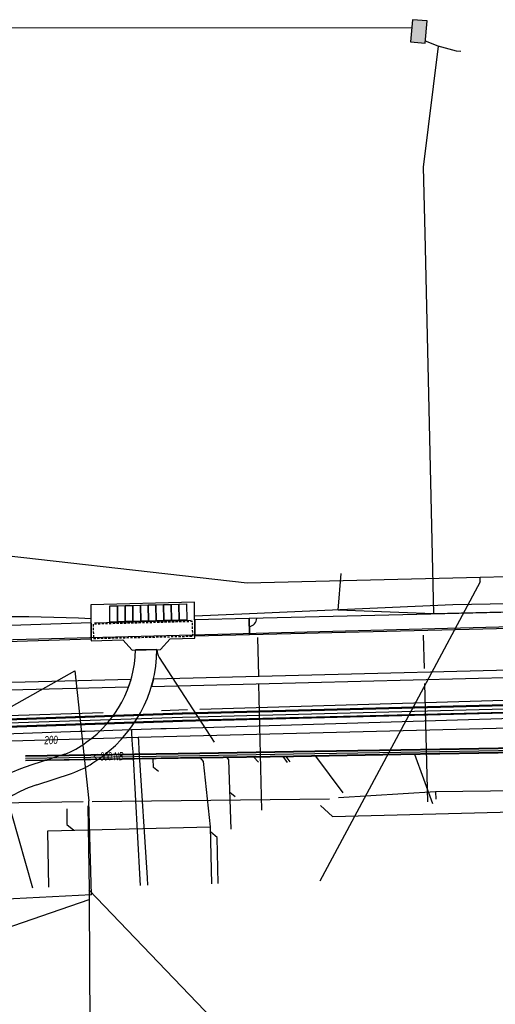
# Model space of a CAD drawing. Header units: metres. Extents: x 2695563 to 2696938, y 1260544 to 1262032.
# Tile 277 of 303: x 2696846 to 2696878, y 1261539 to 1261606. Entities that reach past the tile are written whole.
import ezdxf

# ---------------------------------------------------------------- set-up
doc = ezdxf.new("R2010")
doc.units = ezdxf.units.M
doc.linetypes.add('AUSGEZOGEN', pattern=[0])
doc.linetypes.add('STRICHLINIE2_S3', pattern=[0.25, 0.15, -0.1])
for name, color, linetype in [('AW_LK_ Haltung Text', 7, 'AUSGEZOGEN'), ('AW_LK_Haltung', 24, 'AUSGEZOGEN'), ('EW_LK_Bauwerk_FL_Linie_Punkt', 1, 'AUSGEZOGEN'), ('EW_LK_Trasseabs', 1, 'AUSGEZOGEN'), ('EW_LK_Trasserand', 1, 'AUSGEZOGEN'), ('FM_LK_SW_BAUWERK', 94, 'AUSGEZOGEN'), ('FM_LK_SW_TRASSEKANTE', 94, 'AUSGEZOGEN'), ('GA_LK_Leitung', 32, 'AUSGEZOGEN'), ('GA_LK_Leitung_Text', 32, 'AUSGEZOGEN'), ('TV_LK_LEITUNG', 92, 'AUSGEZOGEN'), ('WA_LK_Leitung', 171, 'AUSGEZOGEN')]:
    doc.layers.add(name, color=color, linetype=linetype)
doc.styles.add('ARIAL', font='arial.ttf')
pattern_1 = [(0, (2708005, 1273150), (6075, 6075), [6075, -6075]), (90, (2708005, 1273150), (-6075, 6075), [6075, -6075])]

# ---------------------------------------------------------------- blocks, each defined once
blk = doc.blocks.new('COMPLEXOBJECT_1630')
at = {"layer": 'EW_LK_Trasserand', "color": 1, "linetype": 'AUSGEZOGEN', "transparency": 33554687}
for p, q in [((6854.409, 11563.147), (6852.96, 11563.113)), ((6848.168, 11556.053), (6845.871, 11555.315)), ((6846.273, 11553.977), (6848.625, 11554.761)), ((6839.629, 11546.851), (6841.079, 11546.886))]:
    blk.add_line(p, q, dxfattribs=at)
for centre, radius, start, end in [((6845.146, 11563.273), 7.816, 304.9665, 358.82664), ((6845.303, 11563.232), 9.107, 303.06296, 359.46535), ((6846.087, 11561.483), 5.815, 290.96851, 307.47405), ((6848.416, 11546.905), 8.787, 106.83471, 180.3495), ((6846.516, 11560.933), 6.523, 288.86706, 305.15069), ((6848.335, 11547.019), 7.257, 106.50408, 181.05202)]:
    blk.add_arc(centre, radius, start, end, dxfattribs=at)
blk = doc.blocks.new('COMPLEXOBJECT_2024')
at = {"layer": 'EW_LK_Trasseabs', "color": 1, "linetype": 'AUSGEZOGEN', "transparency": 33554687}
blk.add_line((6858.301, 11556.881), (6854.571, 11562.612), dxfattribs=at)
blk.add_arc((6855.461, 11563.174), 1.053, 181.44697, 212.24604, dxfattribs=at)

msp = doc.modelspace()

# ---------------------------------------------------------------- hatches: boundary and pattern name
at = {"layer": 'EW_LK_Bauwerk_FL_Linie_Punkt', "lineweight": 18, "transparency": 33554687}
h = msp.add_hatch(dxfattribs=at)
h.set_pattern_fill('MUSTER', color=1, scale=4050, style=0, pattern_type=2)
h.set_pattern_definition([(0, (2703955, 1269100), (4050, 4050), [4050, -4050]), (90, (2703955, 1269100), (-4050, 4050), [4050, -4050])])
h.paths.add_polyline_path([(2696850.937, 1261563.551), (2696853.063, 1261563.6), (2696853.697, 1261562.918), (2696855.627, 1261562.963), (2696856.263, 1261563.674), (2696857.949, 1261563.713), (2696857.929, 1261566.17), (2696850.907, 1261565.978)], flags=0)
at = {"layer": 'EW_LK_Trasserand', "lineweight": 18, "transparency": 33554687}
h = msp.add_hatch(dxfattribs=at)
h.set_pattern_fill('MUSTER', color=1, scale=6075, style=0, pattern_type=2)
h.set_pattern_definition(pattern_1)
h.paths.add_polyline_path([(2696892.835, 1261565.802), (2696861.618, 1261565.051), (2696861.644, 1261563.982), (2696892.286, 1261564.714)], flags=0)
h = msp.add_hatch(dxfattribs=at)
h.set_pattern_fill('MUSTER', color=1, scale=6075, style=0, pattern_type=2)
h.set_pattern_definition(pattern_1)
h.paths.add_polyline_path([(2696857.948, 1261563.893), (2696861.644, 1261563.982), (2696861.618, 1261565.051), (2696857.939, 1261564.963)], flags=0)
h = msp.add_hatch(dxfattribs=at)
h.set_pattern_fill('MUSTER', color=1, scale=6075, style=0, pattern_type=2)
h.set_pattern_definition(pattern_1)
h.paths.add_polyline_path([(2696838.013, 1261563.262), (2696850.935, 1261563.683), (2696850.922, 1261564.752), (2696837.978, 1261564.331)], flags=0)
h = msp.add_hatch(dxfattribs=at)
h.set_pattern_fill('MUSTER', color=1, scale=6075, style=0, pattern_type=2)
h.set_pattern_definition(pattern_1)
h.paths.add_polyline_path([(2696855.379, 1261562.957), (2696853.93, 1261562.923), (2696853.922, 1261562.686), (2696853.906, 1261562.45), (2696853.883, 1261562.214), (2696853.853, 1261561.979), (2696853.816, 1261561.745), (2696853.772, 1261561.512), (2696853.721, 1261561.28), (2696853.663, 1261561.051), (2696853.598, 1261560.823), (2696853.526, 1261560.597), (2696853.447, 1261560.373), (2696853.361, 1261560.152), (2696853.269, 1261559.934), (2696853.17, 1261559.719), (2696853.065, 1261559.506), (2696852.954, 1261559.297), (2696852.836, 1261559.092), (2696852.711, 1261558.89), (2696852.581, 1261558.692), (2696852.445, 1261558.498), (2696852.303, 1261558.308), (2696852.156, 1261558.122), (2696852.002, 1261557.942), (2696851.844, 1261557.765), (2696851.68, 1261557.594), (2696851.511, 1261557.428), (2696851.337, 1261557.267), (2696851.158, 1261557.111), (2696850.975, 1261556.961), (2696850.787, 1261556.817), (2696850.595, 1261556.678), (2696850.552, 1261556.645), (2696850.509, 1261556.613), (2696850.465, 1261556.581), (2696850.421, 1261556.55), (2696850.377, 1261556.519), (2696850.332, 1261556.488), (2696850.288, 1261556.458), (2696850.242, 1261556.428), (2696850.197, 1261556.399), (2696850.151, 1261556.37), (2696850.106, 1261556.341), (2696850.059, 1261556.313), (2696850.013, 1261556.285), (2696849.966, 1261556.258), (2696849.919, 1261556.231), (2696849.872, 1261556.205), (2696849.825, 1261556.179), (2696849.777, 1261556.153), (2696849.729, 1261556.128), (2696849.681, 1261556.104), (2696849.633, 1261556.08), (2696849.584, 1261556.056), (2696849.536, 1261556.033), (2696849.487, 1261556.01), (2696849.437, 1261555.987), (2696849.388, 1261555.966), (2696849.338, 1261555.944), (2696849.289, 1261555.923), (2696849.239, 1261555.903), (2696849.188, 1261555.883), (2696849.138, 1261555.863), (2696846.841, 1261555.125), (2696846.495, 1261555.012), (2696846.154, 1261554.886), (2696845.819, 1261554.745), (2696845.49, 1261554.591), (2696845.167, 1261554.423), (2696844.852, 1261554.241), (2696844.544, 1261554.047), (2696844.245, 1261553.841), (2696843.955, 1261553.622), (2696843.673, 1261553.391), (2696843.402, 1261553.149), (2696843.141, 1261552.896), (2696842.89, 1261552.632), (2696842.651, 1261552.359), (2696842.423, 1261552.075), (2696842.208, 1261551.782), (2696842.004, 1261551.481), (2696841.813, 1261551.172), (2696841.635, 1261550.854), (2696841.47, 1261550.53), (2696841.319, 1261550.199), (2696841.182, 1261549.863), (2696841.059, 1261549.52), (2696840.95, 1261549.174), (2696840.855, 1261548.822), (2696840.775, 1261548.468), (2696840.71, 1261548.11), (2696840.66, 1261547.75), (2696840.625, 1261547.388), (2696840.604, 1261547.025), (2696840.599, 1261546.661), (2696842.049, 1261546.696), (2696842.05, 1261547.001), (2696842.063, 1261547.305), (2696842.09, 1261547.608), (2696842.129, 1261547.91), (2696842.18, 1261548.21), (2696842.245, 1261548.508), (2696842.321, 1261548.803), (2696842.41, 1261549.094), (2696842.511, 1261549.381), (2696842.624, 1261549.664), (2696842.749, 1261549.942), (2696842.886, 1261550.214), (2696843.033, 1261550.481), (2696843.192, 1261550.741), (2696843.362, 1261550.994), (2696843.542, 1261551.239), (2696843.732, 1261551.477), (2696843.932, 1261551.707), (2696844.141, 1261551.928), (2696844.359, 1261552.14), (2696844.587, 1261552.343), (2696844.822, 1261552.536), (2696845.066, 1261552.719), (2696845.316, 1261552.892), (2696845.574, 1261553.054), (2696845.839, 1261553.205), (2696846.109, 1261553.345), (2696846.386, 1261553.473), (2696846.667, 1261553.59), (2696846.953, 1261553.694), (2696847.243, 1261553.787), (2696849.595, 1261554.571), (2696849.651, 1261554.591), (2696849.708, 1261554.611), (2696849.764, 1261554.631), (2696849.82, 1261554.652), (2696849.876, 1261554.674), (2696849.931, 1261554.696), (2696849.986, 1261554.719), (2696850.042, 1261554.742), (2696850.097, 1261554.766), (2696850.151, 1261554.79), (2696850.206, 1261554.815), (2696850.26, 1261554.84), (2696850.314, 1261554.866), (2696850.368, 1261554.892), (2696850.421, 1261554.918), (2696850.474, 1261554.946), (2696850.527, 1261554.973), (2696850.58, 1261555.001), (2696850.633, 1261555.03), (2696850.685, 1261555.059), (2696850.737, 1261555.089), (2696850.789, 1261555.119), (2696850.84, 1261555.149), (2696850.891, 1261555.18), (2696850.942, 1261555.212), (2696850.993, 1261555.244), (2696851.043, 1261555.276), (2696851.093, 1261555.309), (2696851.143, 1261555.342), (2696851.192, 1261555.376), (2696851.241, 1261555.41), (2696851.481, 1261555.572), (2696851.715, 1261555.741), (2696851.944, 1261555.917), (2696852.168, 1261556.101), (2696852.385, 1261556.292), (2696852.596, 1261556.489), (2696852.801, 1261556.693), (2696853, 1261556.904), (2696853.191, 1261557.12), (2696853.376, 1261557.343), (2696853.553, 1261557.571), (2696853.723, 1261557.805), (2696853.886, 1261558.044), (2696854.04, 1261558.289), (2696854.187, 1261558.538), (2696854.326, 1261558.791), (2696854.457, 1261559.049), (2696854.58, 1261559.311), (2696854.694, 1261559.576), (2696854.8, 1261559.846), (2696854.897, 1261560.118), (2696854.986, 1261560.393), (2696855.065, 1261560.671), (2696855.136, 1261560.952), (2696855.198, 1261561.234), (2696855.251, 1261561.518), (2696855.295, 1261561.804), (2696855.33, 1261562.091), (2696855.355, 1261562.379), (2696855.372, 1261562.668)], flags=0)
h = msp.add_hatch(dxfattribs=at)
h.set_pattern_fill('MUSTER', color=1, scale=6075, style=0, pattern_type=2)
h.set_pattern_definition(pattern_1)
h.paths.add_polyline_path([(2696855.004, 1261560.454), (2696905.098, 1261561.71), (2696905.085, 1261562.21), (2696855.138, 1261560.959)], flags=0)
h = msp.add_hatch(dxfattribs=at)
h.set_pattern_fill('MUSTER', color=1, scale=6075, style=0, pattern_type=2)
h.set_pattern_definition(pattern_1)
h.paths.add_polyline_path([(2696821.276, 1261559.621), (2696853.464, 1261560.419), (2696853.626, 1261560.923), (2696821.362, 1261560.123)], flags=0)
at = {"layer": 'FM_LK_SW_BAUWERK', "transparency": 33554687}
msp.add_hatch(color=7, dxfattribs=at).paths.add_polyline_path([(2696873.663, 1261605.508), (2696872.666, 1261605.592), (2696872.541, 1261604.097), (2696873.538, 1261604.014)])

# ---------------------------------------------------------------- linework, layer by layer
at = {"layer": 'AW_LK_Haltung', "linetype": 'AUSGEZOGEN', "transparency": 33554687}
for p, q in [((2696881.557, 1261556.331), (2696871.877, 1261556.165)), ((2696858.286, 1261555.936), (2696846.483, 1261555.75)), ((2696858.287, 1261555.916), (2696846.484, 1261555.73)), ((2696858.287, 1261555.896), (2696846.484, 1261555.71)), ((2696864.617, 1261556.042), (2696858.286, 1261555.936)), ((2696864.617, 1261556.022), (2696858.287, 1261555.916)), ((2696864.618, 1261556.002), (2696858.287, 1261555.896)), ((2696864.622, 1261555.742), (2696858.291, 1261555.636)), ((2696864.623, 1261555.722), (2696858.291, 1261555.616)), ((2696864.623, 1261555.702), (2696858.292, 1261555.596)), ((2696871.877, 1261556.165), (2696864.617, 1261556.042)), ((2696871.877, 1261556.145), (2696864.617, 1261556.022)), ((2696871.878, 1261556.125), (2696864.618, 1261556.002)), ((2696871.882, 1261555.865), (2696864.622, 1261555.742)), ((2696871.883, 1261555.845), (2696864.623, 1261555.722)), ((2696871.883, 1261555.825), (2696864.623, 1261555.702)), ((2696881.557, 1261556.311), (2696871.877, 1261556.145)), ((2696881.558, 1261556.291), (2696871.878, 1261556.125)), ((2696881.562, 1261556.031), (2696871.882, 1261555.865)), ((2696881.563, 1261556.011), (2696871.883, 1261555.845)), ((2696881.563, 1261555.991), (2696871.883, 1261555.825)), ((2696858.291, 1261555.636), (2696846.488, 1261555.45)), ((2696858.291, 1261555.616), (2696846.488, 1261555.43)), ((2696858.292, 1261555.596), (2696846.489, 1261555.41))]:
    msp.add_line(p, q, dxfattribs=at)
at = {"layer": 'AW_LK_Haltung', "color": 255, "transparency": 33554687}
for p, q in [((2696858.289, 1261555.766), (2696846.486, 1261555.58)), ((2696864.62, 1261555.872), (2696858.289, 1261555.766)), ((2696871.88, 1261555.995), (2696864.62, 1261555.872)), ((2696881.56, 1261556.161), (2696871.88, 1261555.995))]:
    msp.add_line(p, q, dxfattribs=at)
at = {"layer": 'AW_LK_Haltung', "color": 24, "linetype": 'AUSGEZOGEN', "transparency": 33554687}
for p, q in [((2696862.246, 1261555.34), (2696861.932, 1261555.677)), ((2696864.205, 1261555.31), (2696863.922, 1261555.724)), ((2696864.391, 1261555.345), (2696864.124, 1261555.716)), ((2696867.973, 1261553.262), (2696866.137, 1261555.742)), ((2696874.04, 1261552.5), (2696872.83, 1261555.858)), ((2696860.668, 1261552.987), (2696860.321, 1261553.278)), ((2696847.997, 1261550.691), (2696859.012, 1261550.952)), ((2696848.073, 1261546.86), (2696847.997, 1261550.691)), ((2696859.1, 1261547.1), (2696859.012, 1261550.952))]:
    msp.add_line(p, q, dxfattribs=at)
for points in [[(2696855.492, 1261554.688), (2696855.141, 1261554.968), (2696855.134, 1261555.556)], [(2696859.012, 1261550.952), (2696858.532, 1261555.37), (2696858.334, 1261555.617)], [(2696860.405, 1261550.797), (2696860.247, 1261555.48), (2696860.134, 1261555.64)], [(2696866.442, 1261552.387), (2696867.247, 1261551.642), (2696882.099, 1261552.028)], [(2696849.286, 1261552.18), (2696849.29, 1261551.105), (2696849.756, 1261550.732)], [(2696859.53, 1261547.11), (2696859.463, 1261550.225), (2696859.029, 1261550.585)]]:
    msp.add_lwpolyline(points, dxfattribs=at)
at = {"layer": 'EW_LK_Bauwerk_FL_Linie_Punkt', "color": 1, "linetype": 'AUSGEZOGEN', "transparency": 33554687}
for p, q in [((2696851.157, 1261564.772), (2696857.689, 1261564.942)), ((2696873.069, 1261559.721), (2696866.403, 1261547.284)), ((2696843.516, 1261558.914), (2696846.954, 1261546.813))]:
    msp.add_line(p, q, dxfattribs=at)
for points in [[(2696850.937, 1261563.551), (2696853.063, 1261563.6), (2696853.697, 1261562.918), (2696855.627, 1261562.963), (2696856.263, 1261563.674), (2696857.949, 1261563.713), (2696857.929, 1261566.17), (2696850.907, 1261565.978), (2696850.937, 1261563.551)], [(2696852.19, 1261564.815), (2696852.181, 1261565.902), (2696852.702, 1261565.916), (2696852.712, 1261564.829), (2696852.19, 1261564.815)], [(2696852.712, 1261564.829), (2696852.702, 1261565.916), (2696853.222, 1261565.93), (2696853.234, 1261564.843), (2696852.712, 1261564.829)], [(2696853.234, 1261564.843), (2696853.222, 1261565.93), (2696853.743, 1261565.943), (2696853.757, 1261564.857), (2696853.234, 1261564.843)], [(2696853.757, 1261564.857), (2696853.743, 1261565.943), (2696854.264, 1261565.957), (2696854.279, 1261564.871), (2696853.757, 1261564.857)], [(2696854.279, 1261564.871), (2696854.264, 1261565.957), (2696854.785, 1261565.971), (2696854.801, 1261564.886), (2696854.279, 1261564.871)], [(2696854.801, 1261564.886), (2696854.785, 1261565.971), (2696855.305, 1261565.985), (2696855.323, 1261564.9), (2696854.801, 1261564.886)], [(2696855.323, 1261564.9), (2696855.305, 1261565.985), (2696855.826, 1261565.999), (2696855.845, 1261564.914), (2696855.323, 1261564.9)], [(2696855.845, 1261564.914), (2696855.826, 1261565.999), (2696856.347, 1261566.012), (2696856.368, 1261564.928), (2696855.845, 1261564.914)], [(2696856.368, 1261564.928), (2696856.347, 1261566.012), (2696856.867, 1261566.026), (2696856.89, 1261564.942), (2696856.368, 1261564.928)], [(2696856.89, 1261564.942), (2696856.867, 1261566.026), (2696857.388, 1261566.04), (2696857.412, 1261564.956), (2696856.89, 1261564.942)]]:
    msp.add_lwpolyline(points, close=True, dxfattribs=at)
at = {"layer": 'EW_LK_Bauwerk_FL_Linie_Punkt', "color": 1, "linetype": 'STRICHLINIE2_S3', "transparency": 33554687}
msp.add_lwpolyline([(2696851.059, 1261564.669), (2696851.086, 1261563.705), (2696857.799, 1261563.86), (2696857.791, 1261564.845), (2696851.059, 1261564.669)], close=True, dxfattribs=at)
at = {"layer": 'EW_LK_Trasseabs', "color": 1, "linetype": 'AUSGEZOGEN', "transparency": 33554687}
for p, q in [((2696877.259, 1261567.537), (2696877.249, 1261567.831)), ((2696877.259, 1261567.537), (2696873.069, 1261559.721)), ((2696862.269, 1261561.185), (2696862.213, 1261563.76)), ((2696873.474, 1261561.675), (2696873.418, 1261563.916)), ((2696862.469, 1261552.08), (2696862.282, 1261560.603)), ((2696873.699, 1261552.647), (2696873.499, 1261560.664)), ((2696851.748, 1261558.661), (2696823.158, 1261557.826)), ((2696857.451, 1261558.862), (2696855.693, 1261558.809))]:
    msp.add_line(p, q, dxfattribs=at)
for points in [[(2696877.249, 1261567.831), (2696861.475, 1261567.451), (2696840.778, 1261569.788), (2696840.503, 1261569.517)], [(2696881.083, 1261569.624), (2696880.9, 1261567.919), (2696877.249, 1261567.831)], [(2696857.937, 1261565.227), (2696861.65, 1261565.4), (2696875.409, 1261565.992), (2696893.097, 1261566.321)], [(2696889.825, 1261559.831), (2696887.998, 1261559.78), (2696858.271, 1261558.887)]]:
    msp.add_lwpolyline(points, dxfattribs=at)
for centre, radius, start, end in [((2696844.967, 1261436.176), 128.998, 87.35592, 93.33403), ((2696861.541, 1261565.11), 0.6, 278.59014, 356.05147)]:
    msp.add_arc(centre, radius, start, end, dxfattribs=at)
at = {"layer": 'EW_LK_Trasserand', "color": 1, "linetype": 'AUSGEZOGEN', "transparency": 33554687}
msp.add_line((2696855.004, 1261560.454), (2696890.589, 1261561.346), dxfattribs=at)
for points in [[(2696892.835, 1261565.802), (2696861.618, 1261565.051), (2696861.644, 1261563.982), (2696892.286, 1261564.714)], [(2696890.844, 1261561.853), (2696855.138, 1261560.959), (2696855.004, 1261560.454)]]:
    msp.add_lwpolyline(points, dxfattribs=at)
for points in [[(2696857.948, 1261563.893), (2696861.644, 1261563.982), (2696861.618, 1261565.051), (2696857.939, 1261564.963), (2696857.948, 1261563.893)], [(2696838.013, 1261563.262), (2696850.935, 1261563.683), (2696850.922, 1261564.752), (2696837.978, 1261564.331), (2696838.013, 1261563.262)], [(2696821.276, 1261559.621), (2696853.464, 1261560.419), (2696853.626, 1261560.923), (2696821.362, 1261560.123), (2696821.276, 1261559.621)]]:
    msp.add_lwpolyline(points, close=True, dxfattribs=at)
at = {"layer": 'FM_LK_SW_BAUWERK', "color": 94, "transparency": 33554687}
msp.add_lwpolyline([(2696873.663, 1261605.508), (2696872.666, 1261605.592), (2696872.541, 1261604.097), (2696873.538, 1261604.014), (2696873.663, 1261605.508)], close=True, dxfattribs=at)
at = {"layer": 'FM_LK_SW_TRASSEKANTE', "color": 94, "linetype": 'AUSGEZOGEN', "transparency": 33554687}
for p, q in [((2696838.239, 1261605.06), (2696872.619, 1261605.031)), ((2696874.411, 1261603.79), (2696873.549, 1261604.149)), ((2696892.851, 1261565.834), (2696874.102, 1261565.368)), ((2696874.232, 1261553.316), (2696867.653, 1261552.923)), ((2696886.631, 1261553.494), (2696874.232, 1261553.316)), ((2696874.232, 1261553.316), (2696874.244, 1261552.82)), ((2696831.377, 1261552.357), (2696850.388, 1261552.67)), ((2696850.988, 1261552.678), (2696867.061, 1261552.841)), ((2696850.771, 1261546.69), (2696860.905, 1261536.121)), ((2696850.802, 1261546.031), (2696850.861, 1261534.55))]:
    msp.add_line(p, q, dxfattribs=at)
for points in [[(2696874.411, 1261603.79), (2696873.392, 1261595.61), (2696873.498, 1261591.111), (2696874.102, 1261565.368)], [(2696875.931, 1261603.449), (2696875.652, 1261603.466), (2696874.411, 1261603.79)], [(2696874.102, 1261565.368), (2696867.641, 1261565.618), (2696867.85, 1261568.109)], [(2696850.694, 1261552.375), (2696850.799, 1261546.678), (2696850.802, 1261546.031)], [(2696811.161, 1261541.53), (2696837.971, 1261541.61), (2696850.802, 1261546.031)]]:
    msp.add_lwpolyline(points, dxfattribs=at)
at = {"layer": 'GA_LK_Leitung', "color": 32, "linetype": 'AUSGEZOGEN', "transparency": 33554687}
for points in [[(2696888.83, 1261557.858), (2696880.144, 1261557.655), (2696856.716, 1261557.068), (2696854.107, 1261557.002)], [(2696854.107, 1261557.002), (2696841.616, 1261556.638), (2696840.957, 1261556.619)], [(2696854.107, 1261557.002), (2696854.123, 1261556.753), (2696854.16, 1261556.169), (2696854.713, 1261547.501), (2696854.745, 1261547.001)]]:
    msp.add_lwpolyline(points, dxfattribs=at)
at = {"layer": 'TV_LK_LEITUNG', "color": 92, "linetype": 'AUSGEZOGEN', "transparency": 33554687}
for q in [(2696850.782, 1261552.706), (2696844.801, 1261546.032)]:
    msp.add_line((2696850.961, 1261546.35), q, dxfattribs=at)
for points in [[(2696892.343, 1261564.826), (2696844.784, 1261563.581), (2696839.486, 1261558.235), (2696833.836, 1261552.534)], [(2696833.836, 1261552.534), (2696839.475, 1261555.702), (2696849.814, 1261561.51), (2696850.782, 1261552.706)]]:
    msp.add_lwpolyline(points, dxfattribs=at)
at = {"layer": 'WA_LK_Leitung', "linetype": 'AUSGEZOGEN', "transparency": 33554687}
for p, q in [((2696857.097, 1261558.666), (2696889.506, 1261559.493)), ((2696857.098, 1261558.635), (2696889.507, 1261559.462)), ((2696857.099, 1261558.604), (2696889.508, 1261559.431)), ((2696857.111, 1261558.166), (2696889.519, 1261558.994)), ((2696840.289, 1261558.097), (2696857.097, 1261558.666)), ((2696840.291, 1261558.066), (2696857.098, 1261558.635)), ((2696840.292, 1261558.035), (2696857.099, 1261558.604)), ((2696857.112, 1261558.135), (2696889.52, 1261558.962)), ((2696857.113, 1261558.104), (2696889.52, 1261558.931)), ((2696840.306, 1261557.597), (2696857.111, 1261558.166)), ((2696840.307, 1261557.566), (2696857.112, 1261558.135)), ((2696840.309, 1261557.535), (2696857.113, 1261558.104))]:
    msp.add_line(p, q, dxfattribs=at)
at = {"layer": 'WA_LK_Leitung', "color": 255, "linetype": 'AUSGEZOGEN', "transparency": 33554687}
for p, q in [((2696857.105, 1261558.385), (2696889.513, 1261559.212)), ((2696840.299, 1261557.816), (2696857.105, 1261558.385))]:
    msp.add_line(p, q, dxfattribs=at)
at = {"layer": 'WA_LK_Leitung', "color": 7, "linetype": 'AUSGEZOGEN', "transparency": 33554687}
msp.add_line((2696850.514, 1261557.437), (2696853.652, 1261557.544), dxfattribs=at)
for points in [[(2696853.652, 1261557.544), (2696855.651, 1261557.601), (2696856.001, 1261557.611), (2696858.48, 1261557.681), (2696889.203, 1261558.597)], [(2696842.478, 1261557.161), (2696850.164, 1261557.425), (2696850.514, 1261557.437)], [(2696853.652, 1261557.544), (2696853.667, 1261557.271), (2696853.689, 1261556.89), (2696853.712, 1261556.476), (2696853.737, 1261556.039), (2696854.224, 1261547.369), (2696854.245, 1261546.989)]]:
    msp.add_lwpolyline(points, dxfattribs=at)

# ---------------------------------------------------------------- block references
at = {"layer": 'EW_LK_Trasseabs', "color": 1, "linetype": 'AUSGEZOGEN', "lineweight": -3, "transparency": 33554687}
msp.add_blockref('COMPLEXOBJECT_2024', (2690000.97, 1249999.81), dxfattribs=at)
at = {"layer": 'EW_LK_Trasserand', "color": 1, "linetype": 'AUSGEZOGEN', "lineweight": -3, "transparency": 33554687}
msp.add_blockref('COMPLEXOBJECT_1630', (2690000.97, 1249999.81), dxfattribs=at)

# ---------------------------------------------------------------- texts
at = {"layer": 'AW_LK_ Haltung Text', "color": 24, "transparency": 33554687, "insert": (2696852.092, 1261555.723), "char_height": 0.55705, "width": 2.48945, "attachment_point": 5, "rotation": 0.8676, "style": 'ARIAL'}
msp.add_mtext('\\A1;{\\fArial|i1|b0;\\H0.557054;\\W0.700000;\\C24;< \\W0.490000;300 NB}\\P', dxfattribs=at)
at = {"layer": 'GA_LK_Leitung_Text', "color": 32, "transparency": 33554687, "insert": (2696848.216, 1261556.826), "char_height": 0.55825, "width": 1.11429, "attachment_point": 5, "rotation": 1.6533, "style": 'ARIAL'}
msp.add_mtext('\\A1;{\\fArial|i1|b0;\\H0.558250;\\W0.700000;\\C32;200}\\P', dxfattribs=at)

doc.saveas('drawing.dxf')
